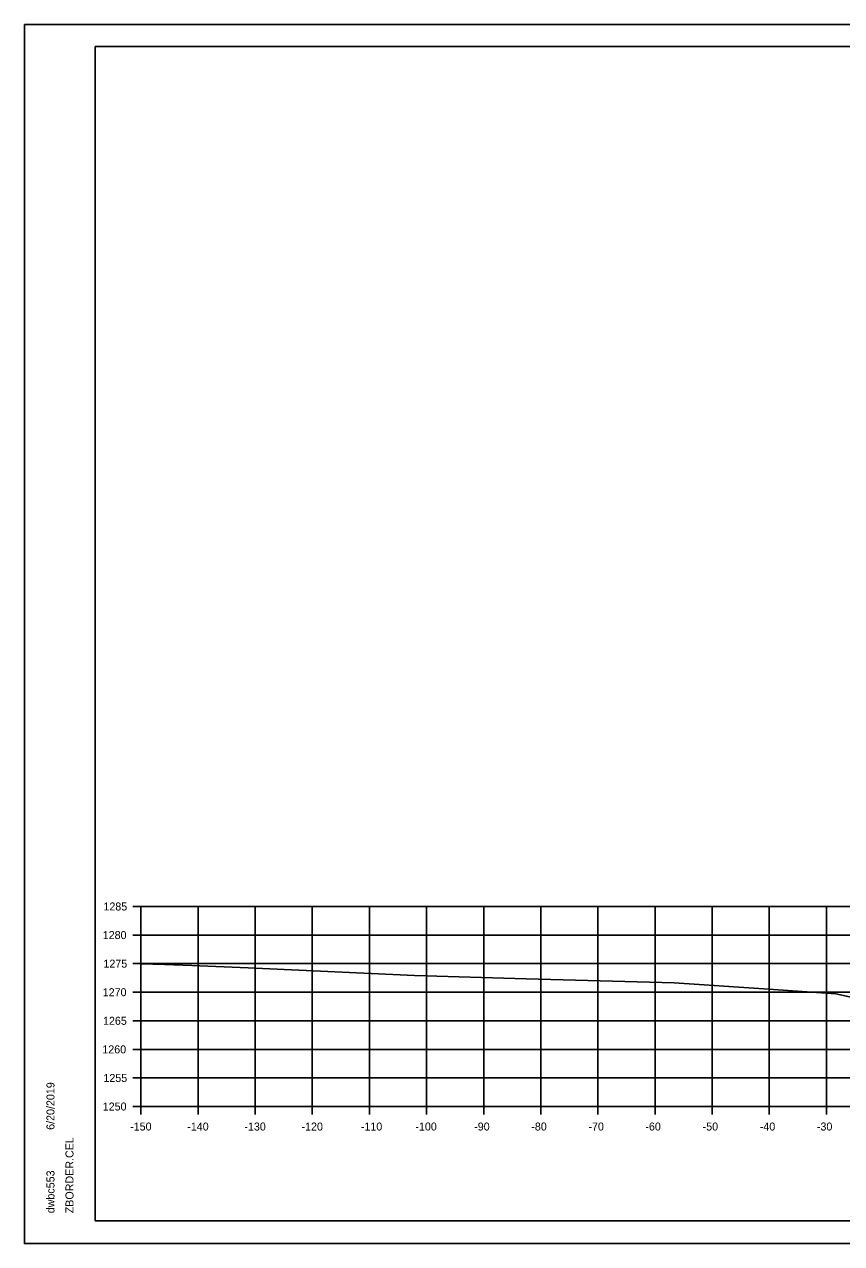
# Model space of a CAD drawing. Extents: x -70 to 701944, y -4 to 666871.
# Drawn here: x 681802.8 to 681945.8, y 651863.2 to 652076.5 of the extents above; entities that cross this region are included whole.
import ezdxf

# ---------------------------------------------------------------- set-up
doc = ezdxf.new("R2010")
doc.units = 0
for name, color, linetype in [('R_Axis', 7, 'Continuous'), ('R_Axis Annot', 7, 'Continuous'), ('R_Border', 7, 'Continuous'), ('R_Exist Surface', 7, 'Continuous'), ('R_Grid', 7, 'Continuous'), ('R_No Plot', 7, 'Continuous')]:
    doc.layers.add(name, color=color, linetype=linetype)

msp = doc.modelspace()

# ---------------------------------------------------------------- linework, layer by layer
at = {"layer": 'R_Axis'}
for p, q in [((681821.77, 651922.15), (681823.17, 651922.15)), ((681823.17, 651887.15), (681823.17, 651922.15)), ((681821.77, 651917.15), (681823.17, 651917.15)), ((681821.77, 651912.15), (681823.17, 651912.15)), ((681821.77, 651907.15), (681823.17, 651907.15)), ((681821.77, 651902.15), (681823.17, 651902.15)), ((681821.77, 651897.15), (681823.17, 651897.15)), ((681821.77, 651892.15), (681823.17, 651892.15)), ((681821.77, 651887.15), (681823.17, 651887.15)), ((681823.17, 651887.15), (682123.17, 651887.15)), ((681823.17, 651885.75), (681823.17, 651887.15)), ((681833.17, 651885.75), (681833.17, 651887.15)), ((681843.17, 651885.75), (681843.17, 651887.15)), ((681853.17, 651885.75), (681853.17, 651887.15)), ((681863.17, 651885.75), (681863.17, 651887.15)), ((681873.17, 651885.75), (681873.17, 651887.15)), ((681883.17, 651885.75), (681883.17, 651887.15)), ((681893.17, 651885.75), (681893.17, 651887.15)), ((681903.17, 651885.75), (681903.17, 651887.15)), ((681913.17, 651885.75), (681913.17, 651887.15)), ((681923.17, 651885.75), (681923.17, 651887.15)), ((681933.17, 651885.75), (681933.17, 651887.15)), ((681943.17, 651885.75), (681943.17, 651887.15))]:
    msp.add_line(p, q, dxfattribs=at)
at = {"layer": 'R_Border'}
for p, q in [((681815.17, 652072.61), (682131.35, 652072.61)), ((681815.17, 651867.15), (681815.17, 652072.61)), ((681815.17, 651867.15), (681815.17, 651867.15)), ((682131.35, 651867.15), (681815.17, 651867.15))]:
    msp.add_line(p, q, dxfattribs=at)
at = {"layer": 'R_Exist Surface'}
msp.add_lwpolyline([(681823.17, 651912.14), (681827.34, 651912), (681832.1, 651911.84), (681841.96, 651911.39), (681871.08, 651910.05), (681890.62, 651909.51), (681916.51, 651908.79), (681932.19, 651907.75), (681944.82, 651906.86), (681947.75, 651906.25)], dxfattribs=at)
at = {"layer": 'R_Grid'}
for p, q in [((681823.17, 651922.15), (682123.17, 651922.15)), ((681823.17, 651887.15), (681823.17, 651922.15)), ((681833.17, 651887.15), (681833.17, 651922.15)), ((681843.17, 651887.15), (681843.17, 651922.15)), ((681853.17, 651887.15), (681853.17, 651922.15)), ((681863.17, 651887.15), (681863.17, 651922.15)), ((681873.17, 651887.15), (681873.17, 651922.15)), ((681883.17, 651887.15), (681883.17, 651922.15)), ((681893.17, 651887.15), (681893.17, 651922.15)), ((681903.17, 651887.15), (681903.17, 651922.15)), ((681913.17, 651887.15), (681913.17, 651922.15)), ((681923.17, 651887.15), (681923.17, 651922.15)), ((681933.17, 651887.15), (681933.17, 651922.15)), ((681943.17, 651887.15), (681943.17, 651922.15)), ((681823.17, 651917.15), (682123.17, 651917.15)), ((681823.17, 651912.15), (682123.17, 651912.15)), ((681823.17, 651907.15), (682123.17, 651907.15)), ((681823.17, 651902.15), (682123.17, 651902.15)), ((681823.17, 651897.15), (682123.17, 651897.15)), ((681823.17, 651892.15), (682123.17, 651892.15)), ((681823.17, 651887.15), (682123.17, 651887.15))]:
    msp.add_line(p, q, dxfattribs=at)
at = {"layer": 'R_No Plot'}
for p, q in [((681802.77, 652076.5), (682136.1, 652076.5)), ((681802.77, 651863.17), (682136.1, 651863.17))]:
    msp.add_line(p, q, dxfattribs=at)
for points in [[(681802.76, 652076.5), (682136.1, 652076.5), (682136.1, 651863.16), (681802.76, 651863.16)], [(682049.09, 652072.61), (682049.09, 652062.73), (682084.82, 652062.73), (682084.82, 652059.81), (682108.02, 652059.81), (682108.02, 652035.47), (682131.35, 652035.47), (682131.35, 651867.15), (681815.17, 651867.15), (681815.17, 652072.61)]]:
    msp.add_lwpolyline(points, close=True, dxfattribs=at)

# ---------------------------------------------------------------- texts
at = {"layer": 'R_Axis Annot'}
for s, p in [('1285', (681816.6, 651921.45)), ('1280', (681816.48, 651916.45)), ('1275', (681816.6, 651911.45)), ('1270', (681816.48, 651906.45)), ('1265', (681816.53, 651901.45)), ('1260', (681816.41, 651896.45)), ('1255', (681816.6, 651891.45)), ('1250', (681816.48, 651886.45)), ('-150', (681821.28, 651882.95)), ('-140', (681831.28, 651882.95)), ('-130', (681841.28, 651882.95)), ('-120', (681851.28, 651882.95)), ('-110', (681861.67, 651882.95)), ('-100', (681871.22, 651882.95)), ('-90', (681881.51, 651882.95)), ('-80', (681891.51, 651882.95)), ('-70', (681901.51, 651882.95)), ('-60', (681911.48, 651882.95)), ('-50', (681921.51, 651882.95)), ('-40', (681931.51, 651882.95)), ('-30', (681941.51, 651882.95))]:
    msp.add_text(s, height=1.4, dxfattribs=at).set_placement(p)
at = {"layer": 'R_Border'}
for s, p in [('6/20/2019', (681808.03, 651883.07)), ('ZBORDER.CEL', (681811.36, 651868.47)), ('dwbc553', (681808.03, 651868.47))]:
    msp.add_text(s, height=1.4, rotation=90, dxfattribs=at).set_placement(p)

doc.saveas('drawing.dxf')
